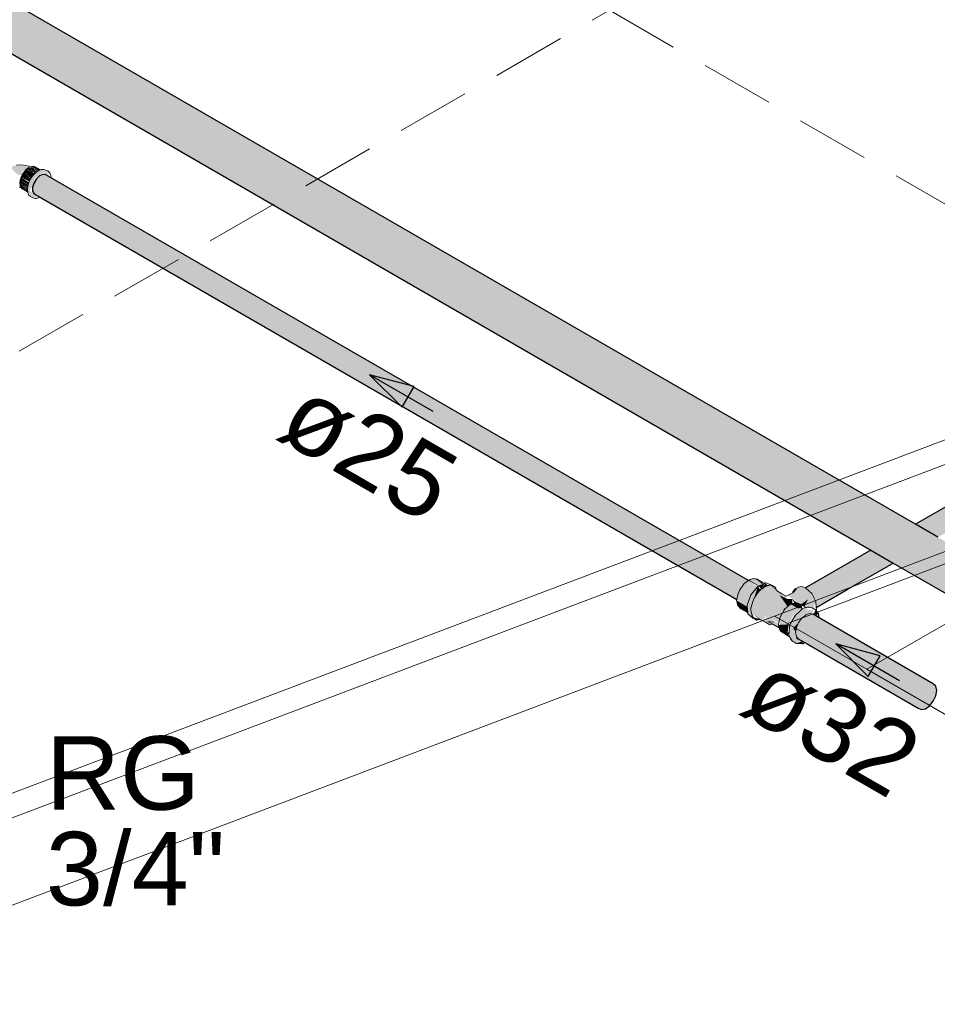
# Model space of a CAD drawing. Header units: millimetres. Extents: x 567 to 934, y -1 to 364.
# Tile 590 of 656: x 760.75 to 763.24, y 68.35 to 71.02. Entities that reach past the tile are written whole.
import ezdxf

# ---------------------------------------------------------------- set-up
doc = ezdxf.new("R2010")
doc.units = ezdxf.units.MM
doc.header["$MEASUREMENT"] = 0
doc.linetypes.add('JIS_02_2.0', pattern=[0.3, 0.2, -0.1])
doc.linetypes.add('NULL', pattern=[0])
for name, color, linetype, lineweight in [('A-ANNO-SYMB', 7, 'Continuous', 9), ('A-GENM', 7, 'Continuous', 13), ('A-WALL', 7, 'Continuous', 25), ('AF-Condutos', 140, 'Continuous', 25), ('AF-Conexões', 152, 'Continuous', 18), ('AF-Sentido conduto', 140, 'Continuous', 30), ('AF-Textos conduto', 7, 'Continuous', 9), ('C-PROP-LINE', 7, 'Continuous', 25), ('DI-Área do detalhe', 10, 'JIS_02_2.0', 0), ('Textos', 7, 'Continuous', 9)]:
    doc.layers.add(name, color=color, linetype=linetype, lineweight=lineweight)
doc.styles.add('Arial', font='arial.ttf')

msp = doc.modelspace()

# ---------------------------------------------------------------- hatches: boundary and pattern name
at = {"layer": 'AF-Condutos', "linetype": 'Continuous'}
for points in [[(757.4887, 72.798), (763.4015, 69.3843), (763.3942, 69.399), (763.3942, 69.4198), (763.4016, 69.443), (763.4149, 69.4646), (763.4321, 69.4809), (763.45, 69.4891), (757.5852, 72.875), (757.5371, 72.9029), (757.5192, 72.8947), (757.5021, 72.8784), (757.4887, 72.8568), (757.4814, 72.8335), (757.4814, 72.8128)], [(757.5371, 72.9029), (757.5852, 72.875), (763.1753, 69.6477)], [(757.5371, 72.9029), (763.1753, 69.6477), (763.45, 69.4891), (763.4656, 69.4877), (757.5527, 72.9015)], [(757.5568, 72.7586), (763.0602, 69.5813), (763.4015, 69.3843)], [(768.1189, 72.4317), (768.1337, 72.4402), (768.1382, 72.4466), (764.9838, 70.631), (768.1391, 72.4564), (765.6275, 71.0126), (768.1364, 72.4679), (768.1303, 72.4791), (768.1131, 72.4933), (768.0886, 72.4791), (768.1008, 72.4914), (764.8118, 70.5925), (764.8028, 70.5831), (764.8992, 70.6385), (764.9059, 70.6379), (764.8758, 70.6182), (764.8838, 70.6136), (764.8287, 70.5751), (764.8141, 70.5602), (764.8125, 70.5635), (764.8841, 70.6134), (764.8758, 70.6182), (764.9064, 70.6379), (764.9004, 70.6384), (764.8098, 70.5861), (764.8052, 70.5887), (763.1819, 69.6515), (763.2319, 69.6226), (763.117, 69.5485), (763.2382, 69.619), (763.2427, 69.6164)], [(762.6991, 69.4603), (762.7033, 69.4718), (760.7911, 70.5903), (760.7807, 70.5679)], [(762.7102, 69.4824), (762.7103, 69.4825), (760.7996, 70.5985), (760.7911, 70.5903)], [(762.7077, 69.4838), (760.7911, 70.5903), (762.7028, 69.4721)], [(760.8164, 70.6019), (760.7996, 70.5985), (762.7172, 69.4914), (762.7244, 69.4965), (760.8314, 70.5919)], [(762.7168, 69.4916), (760.7996, 70.5985), (762.7071, 69.4843)], [(760.8164, 70.6019), (762.7244, 69.4965), (762.7274, 69.4986)], [(762.7244, 69.4965), (760.8315, 70.5932), (760.8314, 70.5919)], [(762.699, 69.4604), (760.7807, 70.5679), (762.696, 69.4519)], [(760.7807, 70.5679), (760.7807, 70.5575), (762.6967, 69.4513), (762.6967, 69.4515)], [(760.7807, 70.5575), (762.6955, 69.4468), (762.6967, 69.4513)], [(760.7807, 70.5575), (760.7844, 70.5501), (762.6955, 69.4468), (762.6955, 69.4468), (760.8119, 70.5394)], [(762.9109, 69.4379), (763.1097, 69.5527), (763.2301, 69.6237)], [(762.888, 69.4766), (763.0645, 69.5788), (763.0604, 69.5812), (762.8828, 69.4788)], [(762.8931, 69.4692), (763.0731, 69.5738), (763.0648, 69.5786), (762.8862, 69.4755)], [(762.8931, 69.4692), (763.0743, 69.5732), (763.0732, 69.5738)], [(762.9022, 69.4608), (763.0848, 69.5671), (763.0743, 69.5732), (762.8959, 69.4706)], [(763.0857, 69.5666), (762.9012, 69.4601), (762.9069, 69.4488), (763.0973, 69.5598)], [(762.9022, 69.4607), (763.0857, 69.5666), (763.0849, 69.567)], [(762.9069, 69.4487), (763.0989, 69.559), (763.0975, 69.5597)], [(763.0989, 69.559), (762.9098, 69.4503), (762.9108, 69.4388)], [(762.9108, 69.4387), (763.1029, 69.5566), (763.0989, 69.559)], [(763.1029, 69.5566), (762.9117, 69.4392), (762.9108, 69.4381)], [(762.9108, 69.438), (763.1087, 69.5533), (763.1029, 69.5566)], [(762.9361, 69.4434), (763.117, 69.5485), (763.1097, 69.5527), (762.9109, 69.4378), (762.9146, 69.4319)], [(762.9945, 69.4733), (763.1207, 69.5463), (763.1179, 69.548), (762.9159, 69.4315), (762.9118, 69.4258)], [(763.1171, 69.5484), (762.9363, 69.4434), (763.1178, 69.5481)], [(762.8996, 69.4088), (762.889, 69.4098), (762.8687, 69.3934), (762.8552, 69.3648), (762.8584, 69.3429), (763.1892, 69.152), (763.1977, 69.148), (763.2087, 69.1502), (763.2201, 69.1582), (763.2301, 69.1706), (763.2369, 69.1853), (763.2393, 69.1997), (763.2369, 69.2114), (763.2301, 69.2182)]]:
    msp.add_hatch(color=151, dxfattribs=at).paths.add_polyline_path(points)
at = {"layer": 'AF-Conexões', "linetype": 'Continuous'}
for points in [[(760.775, 70.6234), (760.7364, 70.628), (760.7187, 70.6229), (760.7381, 70.6029), (760.7516, 70.5998), (760.7522, 70.6101), (760.7638, 70.6164)], [(760.7718, 70.5833), (760.7752, 70.5904), (760.7583, 70.6105), (760.7493, 70.5949)], [(760.781, 70.5988), (760.7642, 70.6168), (760.7583, 70.6105), (760.7759, 70.5914)], [(760.7788, 70.6225), (760.7642, 70.6168), (760.786, 70.6042), (760.7729, 70.6191), (760.791, 70.6096)], [(760.7659, 70.615), (760.7809, 70.5989), (760.7859, 70.6041)], [(760.801, 70.5406), (760.7725, 70.5579), (760.7872, 70.5959), (760.8166, 70.6129), (760.8303, 70.6002), (760.8227, 70.611), (760.8036, 70.6156), (760.7813, 70.5993), (760.7705, 70.5806), (760.7674, 70.5547), (760.7811, 70.5389)], [(760.7729, 70.6191), (760.7864, 70.6054), (760.7916, 70.6091)], [(760.8084, 70.6026), (760.8263, 70.601), (760.8166, 70.6129), (760.7872, 70.5959), (760.7748, 70.5641), (760.7809, 70.5684), (760.7882, 70.5933), (760.8105, 70.6089)], [(760.8013, 70.6146), (760.7879, 70.6232), (760.7769, 70.6242), (760.7968, 70.6127)], [(760.78, 70.6214), (760.7918, 70.6106), (760.796, 70.6123)], [(760.7673, 70.5679), (760.7468, 70.5867), (760.746, 70.5788)], [(760.746, 70.5788), (760.7666, 70.5619), (760.7671, 70.5666)], [(760.7673, 70.5553), (760.7667, 70.5602), (760.746, 70.5788), (760.7487, 70.5678)], [(760.7689, 70.5753), (760.7493, 70.5949), (760.7468, 70.5867)], [(760.7669, 70.5683), (760.768, 70.5745), (760.7468, 70.5867)], [(760.7683, 70.576), (760.7705, 70.5806), (760.7493, 70.5949)], [(762.6949, 69.4443), (762.7242, 69.4273), (762.734, 69.4594), (762.7456, 69.4732), (762.7168, 69.4899), (762.704, 69.4737)], [(762.7275, 69.4985), (762.7167, 69.49), (762.7456, 69.4732), (762.7522, 69.4811)], [(762.7293, 69.5), (762.7274, 69.4986), (762.7542, 69.4836), (762.757, 69.484)], [(762.7293, 69.5), (762.757, 69.484), (762.7666, 69.4885), (762.7415, 69.5045)], [(762.7531, 69.4822), (762.734, 69.4594), (762.7334, 69.426)], [(762.8012, 69.4738), (762.7842, 69.4867), (762.7633, 69.4754), (762.7448, 69.4532), (762.7349, 69.4261), (762.7378, 69.404), (762.7461, 69.4031), (762.7734, 69.3852), (762.7707, 69.3959), (762.7742, 69.4042), (762.8101, 69.3835), (762.8106, 69.386), (762.7803, 69.4278), (762.8173, 69.4064), (762.8183, 69.4081), (762.7959, 69.448), (762.8326, 69.4269), (762.8337, 69.4279), (762.8142, 69.456), (762.8277, 69.4478), (762.83, 69.456)], [(762.7516, 69.5028), (762.7415, 69.5045), (762.7694, 69.4898)], [(762.7531, 69.4822), (762.748, 69.467), (762.76, 69.4735)], [(762.7499, 69.4992), (762.7666, 69.4885), (762.7694, 69.4898)], [(762.7719, 69.4909), (762.7546, 69.4829), (762.7626, 69.4767)], [(762.7626, 69.4767), (762.7814, 69.4854), (762.7731, 69.4902)], [(762.7886, 69.485), (762.8036, 69.4717), (762.8018, 69.4774)], [(762.836, 69.457), (762.8694, 69.4334), (762.8892, 69.4476), (762.8799, 69.4283), (762.9036, 69.4223), (762.9106, 69.4415), (762.8997, 69.463), (762.8834, 69.4782), (762.8721, 69.4821), (762.8625, 69.4803)], [(762.7394, 69.3982), (762.7337, 69.4223), (762.734, 69.4594), (762.7239, 69.4315), (762.7257, 69.4109)], [(762.7436, 69.4539), (762.76, 69.4735), (762.748, 69.467)], [(762.8142, 69.456), (762.8337, 69.4279), (762.8463, 69.4362), (762.847, 69.4482), (762.8404, 69.4444)], [(762.7062, 69.4221), (762.7244, 69.4116), (762.7242, 69.4273), (762.6949, 69.4443), (762.6978, 69.4339)], [(762.8106, 69.386), (762.8173, 69.4064), (762.7803, 69.4278)], [(762.8298, 69.4284), (762.7959, 69.448), (762.8183, 69.4081)], [(762.8427, 69.4339), (762.8256, 69.4205), (762.8133, 69.3993), (762.8491, 69.4034), (762.8673, 69.4203)], [(762.8316, 69.4484), (762.8392, 69.4437), (762.847, 69.4482)], [(762.8698, 69.433), (762.8576, 69.4394), (762.8413, 69.4347), (762.8623, 69.4231), (762.8747, 69.4228)], [(762.847, 69.4482), (762.8519, 69.4378), (762.8572, 69.4393)], [(762.8892, 69.4476), (762.8696, 69.4333), (762.8798, 69.428)], [(762.7553, 69.394), (762.7734, 69.3852), (762.7461, 69.4031)], [(762.7852, 69.3781), (762.7959, 69.3855), (762.7803, 69.3877), (762.8113, 69.3698), (762.8097, 69.3814), (762.7742, 69.4042), (762.7734, 69.3852)], [(762.8133, 69.3782), (762.8371, 69.3795), (762.8491, 69.4034), (762.8133, 69.3993)], [(762.8704, 69.336), (762.8594, 69.3423), (762.8489, 69.3698), (762.8592, 69.38), (762.8776, 69.4056), (762.8991, 69.4079), (762.9046, 69.4179), (762.8782, 69.4216), (762.8549, 69.4042), (762.8409, 69.3744), (762.8378, 69.3548), (762.8475, 69.3331), (762.857, 69.3276)], [(762.911, 69.4024), (762.9178, 69.4095), (762.9029, 69.4072)], [(762.9039, 69.4077), (762.9178, 69.4095), (762.9104, 69.418)], [(762.9178, 69.4095), (762.9147, 69.4003), (762.9201, 69.3972)], [(762.7582, 69.3931), (762.739, 69.3995), (762.7492, 69.391)], [(762.8371, 69.3795), (762.809, 69.378), (762.8135, 69.3618), (762.8336, 69.3569)], [(762.8578, 69.3707), (762.8638, 69.3845), (762.8489, 69.3698), (762.8556, 69.3572)], [(762.8135, 69.3618), (762.8359, 69.3477), (762.8342, 69.3568)], [(762.8761, 69.3269), (762.8738, 69.334), (762.857, 69.3276)]]:
    msp.add_hatch(color=161, dxfattribs=at).paths.add_polyline_path(points)

# ---------------------------------------------------------------- linework, layer by layer
at = {"layer": 'A-ANNO-SYMB', "color": 8, "linetype": 'Continuous', "lineweight": 5}
msp.add_line((756.3456, 67.2611), (763.6448, 70.0266), dxfattribs=at)
at = {"layer": 'A-GENM', "color": 8, "lineweight": 5}
for p, q in [((762.834, 69.3817), (763.8596, 69.7703)), ((763.0492, 69.2574), (763.8985, 69.7478)), ((763.8985, 69.7478), (763.0492, 69.2574)), ((762.7986, 69.4021), (762.834, 69.3817)), ((762.834, 69.3817), (763.0492, 69.2574)), ((763.0492, 69.2574), (766.0861, 67.5041))]:
    msp.add_line(p, q, dxfattribs=at)
at = {"layer": 'A-WALL', "color": 8, "lineweight": 5}
for p, q in [((764.0017, 70.0948), (756.4157, 67.2206)), ((760.0796, 68.372), (763.866, 69.8065))]:
    msp.add_line(p, q, dxfattribs=at)
at = {"layer": 'AF-Condutos'}
for p, q in [((763.1819, 69.6515), (757.5527, 72.9015)), ((757.5568, 72.7586), (763.0602, 69.5813)), ((760.7844, 70.5795), (760.7807, 70.5679)), ((760.7911, 70.5903), (760.7844, 70.5795)), ((760.7996, 70.5985), (760.7911, 70.5903)), ((760.8086, 70.6026), (760.7996, 70.5985)), ((760.8164, 70.6019), (760.8086, 70.6026)), ((762.7274, 69.4986), (760.8164, 70.6019)), ((760.7807, 70.5679), (760.7807, 70.5575)), ((760.7807, 70.5575), (760.7844, 70.5501)), ((760.7844, 70.5501), (760.801, 70.5406)), ((760.801, 70.5406), (760.8012, 70.5404)), ((760.8012, 70.5404), (760.8042, 70.5387)), ((760.8042, 70.5387), (762.6955, 69.4468)), ((764.6853, 70.5195), (763.1819, 69.6515)), ((763.2427, 69.6164), (763.1819, 69.6515)), ((763.0602, 69.5813), (762.8824, 69.4786)), ((763.0602, 69.5813), (763.121, 69.5462)), ((762.996, 69.4739), (763.121, 69.5462)), ((763.121, 69.5462), (763.4016, 69.3842)), ((762.9119, 69.4254), (762.996, 69.4739)), ((762.9028, 69.4072), (762.9026, 69.4073)), ((762.9034, 69.4069), (762.9028, 69.4072)), ((762.9201, 69.3972), (762.9034, 69.4069)), ((763.2301, 69.2182), (762.9201, 69.3972)), ((762.8584, 69.3429), (762.8628, 69.3404)), ((762.8628, 69.3404), (762.8807, 69.3301)), ((762.8807, 69.3301), (762.887, 69.3264)), ((762.887, 69.3264), (763.1892, 69.152)), ((763.2369, 69.2114), (763.2301, 69.2182)), ((763.2393, 69.1997), (763.2369, 69.2114)), ((763.2369, 69.1853), (763.2393, 69.1997)), ((763.2201, 69.1582), (763.2301, 69.1706)), ((763.2301, 69.1706), (763.2369, 69.1853)), ((763.1892, 69.152), (763.1977, 69.148)), ((763.1977, 69.148), (763.2087, 69.1502)), ((763.2087, 69.1502), (763.2201, 69.1582))]:
    msp.add_line(p, q, dxfattribs=at)
at = {"layer": 'AF-Conexões'}
for p, q in [((760.7499, 70.6284), (760.7364, 70.628)), ((760.7611, 70.6271), (760.7499, 70.6284)), ((760.7583, 70.6105), (760.7532, 70.6031)), ((760.7642, 70.6168), (760.7583, 70.6105)), ((760.7711, 70.6249), (760.7611, 70.6271)), ((760.7706, 70.6214), (760.7642, 70.6168)), ((760.775, 70.6234), (760.7706, 70.6214)), ((760.775, 70.6234), (760.7711, 70.6249)), ((760.7769, 70.6242), (760.775, 70.6234)), ((760.7829, 70.6247), (760.7769, 70.6242)), ((760.7884, 70.6068), (760.7813, 70.5993)), ((760.7879, 70.6232), (760.7829, 70.6247)), ((760.8022, 70.615), (760.7879, 70.6232)), ((760.796, 70.6123), (760.7884, 70.6068)), ((760.8022, 70.615), (760.796, 70.6123)), ((760.8036, 70.6156), (760.8022, 70.615)), ((760.8107, 70.6163), (760.8036, 70.6156)), ((760.8168, 70.6144), (760.8107, 70.6163)), ((760.8227, 70.611), (760.8168, 70.6144)), ((760.8274, 70.6067), (760.8227, 70.611)), ((760.8303, 70.6002), (760.8274, 70.6067)), ((760.7468, 70.5867), (760.746, 70.5788)), ((760.746, 70.5788), (760.7468, 70.572)), ((760.7493, 70.5949), (760.7468, 70.5867)), ((760.7532, 70.6031), (760.7493, 70.5949)), ((760.7705, 70.5806), (760.7676, 70.5707)), ((760.7752, 70.5904), (760.7705, 70.5806)), ((760.7813, 70.5993), (760.7752, 70.5904)), ((760.8312, 70.5934), (760.8303, 70.6002)), ((760.7439, 70.568), (760.7456, 70.5682)), ((760.7456, 70.5682), (760.7473, 70.568)), ((760.7468, 70.572), (760.7487, 70.5678)), ((760.7473, 70.568), (760.7487, 70.5678)), ((760.7487, 70.5678), (760.7493, 70.5665)), ((760.7493, 70.5665), (760.7532, 70.5629)), ((760.7532, 70.5629), (760.7674, 70.5547)), ((760.7676, 70.5707), (760.7666, 70.5613)), ((760.7666, 70.5613), (760.7674, 70.5547)), ((760.7674, 70.5547), (760.7676, 70.5531)), ((760.7676, 70.5531), (760.7705, 70.5466)), ((760.7705, 70.5466), (760.7752, 70.5423)), ((760.7752, 70.5423), (760.7811, 70.5389)), ((760.7811, 70.5389), (760.7872, 70.537)), ((760.7872, 70.537), (760.7907, 70.5374)), ((760.7907, 70.5374), (760.7943, 70.5377)), ((760.7943, 70.5377), (760.801, 70.5406)), ((762.7161, 69.4907), (762.704, 69.4737)), ((762.7274, 69.4986), (762.7161, 69.4907)), ((762.7293, 69.5), (762.7274, 69.4986)), ((762.7317, 69.5019), (762.7293, 69.5)), ((762.7415, 69.5045), (762.7317, 69.5019)), ((762.7531, 69.4822), (762.734, 69.4594)), ((762.7516, 69.5028), (762.7415, 69.5045)), ((762.7708, 69.4915), (762.7516, 69.5028)), ((762.7546, 69.4829), (762.7531, 69.4822)), ((762.7719, 69.4909), (762.7546, 69.4829)), ((762.7814, 69.4854), (762.7704, 69.4803)), ((762.7719, 69.4909), (762.7708, 69.4915)), ((762.7743, 69.492), (762.7719, 69.4909)), ((762.7746, 69.4922), (762.7743, 69.492)), ((762.7913, 69.486), (762.7746, 69.4922)), ((762.7819, 69.4856), (762.7814, 69.4854)), ((762.7816, 69.4853), (762.7842, 69.4867)), ((762.7842, 69.4867), (762.7819, 69.4856)), ((762.7885, 69.4851), (762.7842, 69.4867)), ((762.7842, 69.4867), (762.8009, 69.4805)), ((762.8009, 69.4805), (762.7885, 69.4851)), ((762.8009, 69.4805), (762.7913, 69.486)), ((762.8721, 69.4821), (762.8625, 69.4803)), ((762.8824, 69.4786), (762.8721, 69.4821)), ((762.6987, 69.4594), (762.6955, 69.4468)), ((762.704, 69.4737), (762.6987, 69.4594)), ((762.734, 69.4594), (762.7239, 69.4315)), ((762.7523, 69.4642), (762.7448, 69.4532)), ((762.7626, 69.4767), (762.7523, 69.4642)), ((762.7604, 69.4738), (762.7626, 69.4767)), ((762.7704, 69.4803), (762.7633, 69.4754)), ((762.8036, 69.4717), (762.8009, 69.4805)), ((762.8036, 69.4717), (762.8018, 69.4774)), ((762.818, 69.4624), (762.8036, 69.4717)), ((762.8316, 69.4484), (762.8142, 69.456)), ((762.8142, 69.456), (762.8277, 69.4478)), ((762.83, 69.456), (762.818, 69.4624)), ((762.8442, 69.4637), (762.83, 69.456)), ((762.8478, 69.4656), (762.8442, 69.4637)), ((762.8484, 69.4684), (762.8478, 69.4656)), ((762.8479, 69.4657), (762.8478, 69.4656)), ((762.8481, 69.4658), (762.8479, 69.4657)), ((762.8481, 69.4658), (762.8583, 69.4762)), ((762.849, 69.4663), (762.8481, 69.4658)), ((762.8547, 69.4758), (762.8484, 69.4684)), ((762.8583, 69.4762), (762.849, 69.4663)), ((762.8623, 69.4801), (762.8547, 69.4758)), ((762.8625, 69.4803), (762.8623, 69.4801)), ((762.8834, 69.4782), (762.8824, 69.4786)), ((762.8997, 69.463), (762.8834, 69.4782)), ((762.9106, 69.4415), (762.8997, 69.463)), ((762.6955, 69.4468), (762.6949, 69.4443)), ((762.6949, 69.4443), (762.6978, 69.4339)), ((762.6978, 69.4339), (762.6988, 69.4304)), ((762.6988, 69.4304), (762.7062, 69.4221)), ((762.7239, 69.4315), (762.724, 69.4303)), ((762.724, 69.4303), (762.7257, 69.4109)), ((762.739, 69.4413), (762.7349, 69.4261)), ((762.7436, 69.4539), (762.739, 69.4413)), ((762.7423, 69.45), (762.7436, 69.4539)), ((762.8413, 69.4347), (762.8256, 69.4205)), ((762.8277, 69.4478), (762.8316, 69.4484)), ((762.8576, 69.4394), (762.8413, 69.4347)), ((762.8694, 69.4334), (762.8576, 69.4394)), ((762.87, 69.4331), (762.8694, 69.4334)), ((762.8758, 69.4301), (762.87, 69.4331)), ((762.8847, 69.4255), (762.8758, 69.4301)), ((762.9117, 69.4279), (762.9106, 69.4415)), ((762.9119, 69.4254), (762.9117, 69.4279)), ((762.7062, 69.4221), (762.7244, 69.4116)), ((762.7244, 69.4116), (762.7257, 69.4109)), ((762.7257, 69.4109), (762.726, 69.4079)), ((762.726, 69.4079), (762.7397, 69.3965)), ((762.7334, 69.426), (762.7342, 69.4176)), ((762.7342, 69.4176), (762.7378, 69.404)), ((762.7355, 69.4024), (762.7357, 69.4023)), ((762.739, 69.3995), (762.7355, 69.4024)), ((762.7357, 69.4023), (762.739, 69.3995)), ((762.7378, 69.404), (762.738, 69.4035)), ((762.738, 69.4035), (762.739, 69.3995)), ((762.739, 69.3995), (762.7381, 69.4038)), ((762.8234, 69.4171), (762.8133, 69.3993)), ((762.825, 69.4201), (762.8234, 69.4171)), ((762.8256, 69.4205), (762.825, 69.4201)), ((762.842, 69.3818), (762.8552, 69.4047)), ((762.8531, 69.4025), (762.842, 69.3818)), ((762.8552, 69.4047), (762.8531, 69.4025)), ((762.8552, 69.4047), (762.8669, 69.4151)), ((762.8662, 69.4148), (762.8552, 69.4047)), ((762.8738, 69.4217), (762.8662, 69.4148)), ((762.8669, 69.4151), (762.8733, 69.4208)), ((762.8727, 69.3967), (762.8829, 69.4049)), ((762.8755, 69.4223), (762.8738, 69.4217)), ((762.8778, 69.4231), (762.8755, 69.4223)), ((762.8813, 69.4243), (762.8778, 69.4231)), ((762.883, 69.4249), (762.8799, 69.4246)), ((762.883, 69.4249), (762.8813, 69.4243)), ((762.8829, 69.4049), (762.8834, 69.4052)), ((762.8847, 69.4255), (762.883, 69.4249)), ((762.8834, 69.4052), (762.894, 69.4089)), ((762.8881, 69.4267), (762.8847, 69.4255)), ((762.8922, 69.4259), (762.8881, 69.4267)), ((762.8927, 69.4258), (762.8922, 69.4259)), ((762.9002, 69.4243), (762.8927, 69.4258)), ((762.894, 69.4089), (762.8991, 69.4079)), ((762.9049, 69.4216), (762.9002, 69.4243)), ((762.9028, 69.4072), (762.9029, 69.4072)), ((762.9051, 69.4215), (762.9049, 69.4216)), ((762.907, 69.4204), (762.9051, 69.4215)), ((762.9097, 69.4188), (762.907, 69.4204)), ((762.9104, 69.418), (762.9097, 69.4188)), ((762.9104, 69.418), (762.9122, 69.4209)), ((762.914, 69.4138), (762.9104, 69.418)), ((762.9122, 69.4209), (762.9119, 69.4254)), ((762.9178, 69.4095), (762.914, 69.4138)), ((762.9201, 69.3972), (762.9178, 69.4095)), ((762.7492, 69.391), (762.739, 69.3995)), ((762.739, 69.3995), (762.7492, 69.391)), ((762.7397, 69.3965), (762.7492, 69.391)), ((762.7492, 69.391), (762.7582, 69.3931)), ((762.7523, 69.3918), (762.7582, 69.393)), ((762.7582, 69.393), (762.7734, 69.3852)), ((762.7734, 69.3852), (762.7852, 69.3781)), ((762.7803, 69.3877), (762.7935, 69.3801)), ((762.7959, 69.3855), (762.7803, 69.3877)), ((762.7852, 69.3781), (762.7935, 69.3801)), ((762.7935, 69.3801), (762.8113, 69.3698)), ((762.8112, 69.389), (762.809, 69.378)), ((762.809, 69.378), (762.8113, 69.3698)), ((762.8133, 69.3993), (762.8112, 69.389)), ((762.8394, 69.3753), (762.8389, 69.3692)), ((762.842, 69.3818), (762.8394, 69.3753)), ((762.8578, 69.3707), (762.8638, 69.3845)), ((762.8638, 69.3845), (762.8727, 69.3967)), ((762.8113, 69.3698), (762.8135, 69.3618)), ((762.8135, 69.3618), (762.8359, 69.3477)), ((762.8352, 69.3566), (762.8375, 69.3512)), ((762.8359, 69.3477), (762.837, 69.347)), ((762.8371, 69.3581), (762.8372, 69.3552)), ((762.8376, 69.3529), (762.8371, 69.3581)), ((762.8372, 69.3552), (762.8372, 69.3534)), ((762.8372, 69.3534), (762.8373, 69.3517)), ((762.8373, 69.3517), (762.8373, 69.3492)), ((762.8374, 69.351), (762.8373, 69.3492)), ((762.8373, 69.3492), (762.8399, 69.3451)), ((762.8375, 69.3513), (762.8374, 69.351)), ((762.8376, 69.3528), (762.8375, 69.3513)), ((762.8378, 69.3548), (762.8376, 69.3528)), ((762.8383, 69.3621), (762.8378, 69.3548)), ((762.8389, 69.3692), (762.8383, 69.3621)), ((762.8556, 69.3572), (762.8578, 69.3707)), ((762.8578, 69.3462), (762.8556, 69.3572)), ((762.837, 69.347), (762.8371, 69.3469)), ((762.8371, 69.3469), (762.8373, 69.3467)), ((762.8373, 69.3467), (762.8382, 69.3462)), ((762.8382, 69.3462), (762.8399, 69.3451)), ((762.8399, 69.3451), (762.8475, 69.3331)), ((762.8399, 69.3451), (762.84, 69.3451)), ((762.84, 69.3451), (762.842, 69.34)), ((762.842, 69.34), (762.8424, 69.3395)), ((762.8424, 69.3395), (762.8475, 69.3331)), ((762.8475, 69.3331), (762.8515, 69.3308)), ((762.8515, 69.3308), (762.857, 69.3276)), ((762.857, 69.3276), (762.8745, 69.3269)), ((762.8628, 69.3404), (762.8578, 69.3462)), ((762.8638, 69.3393), (762.8628, 69.3404)), ((762.8745, 69.3269), (762.8761, 69.3269)), ((762.8761, 69.3269), (762.8807, 69.3301))]:
    msp.add_line(p, q, dxfattribs=at)
at = {"layer": 'AF-Sentido conduto'}
for p, q in [((761.6971, 70.0581), (761.7855, 69.9697)), ((761.8179, 70.0257), (761.6971, 70.0581)), ((761.7855, 69.9697), (761.8179, 70.0257)), ((762.9648, 69.3262), (763.0531, 69.2378)), ((763.0855, 69.2939), (762.9648, 69.3262)), ((763.0531, 69.2378), (763.0855, 69.2939))]:
    msp.add_line(p, q, dxfattribs=at)
for points in [[(761.8703, 69.9581), (761.6971, 70.0581)], [(763.138, 69.2262), (762.9648, 69.3262)]]:
    msp.add_lwpolyline(points, dxfattribs=at)
at = {"layer": 'C-PROP-LINE', "color": 8, "lineweight": 5}
msp.add_line((764.0017, 70.0948), (756.4157, 67.2206), dxfattribs=at)
at = {"layer": 'DI-Área do detalhe'}
msp.add_lwpolyline([(756.0674, 67.4217), (762.3494, 71.0487), (769.1412, 67.1274), (762.8592, 63.5005), (756.0674, 67.4217)], dxfattribs=at)

# ---------------------------------------------------------------- texts
at = {"layer": 'AF-Textos conduto', "linetype": 'NULL', "char_height": 0.2, "width": 0.962805, "attachment_point": 8, "rotation": 329.9999, "line_spacing_factor": 0.6, "style": 'Arial'}
for s, insert in [('ø25', (761.6434, 69.765)), ('ø32', (762.9022, 69.0179))]:
    msp.add_mtext(s, dxfattribs=dict(at, insert=insert))
at = {"layer": 'Textos', "linetype": 'NULL', "char_height": 0.2, "attachment_point": 7, "line_spacing_factor": 0.6, "style": 'Arial'}
for s, insert, width in [('RG', (760.8167, 68.8727), 0.838415), ('3/4"', (760.8167, 68.6127), 0.975)]:
    msp.add_mtext(s, dxfattribs=dict(at, insert=insert, width=width))

doc.saveas('drawing.dxf')
